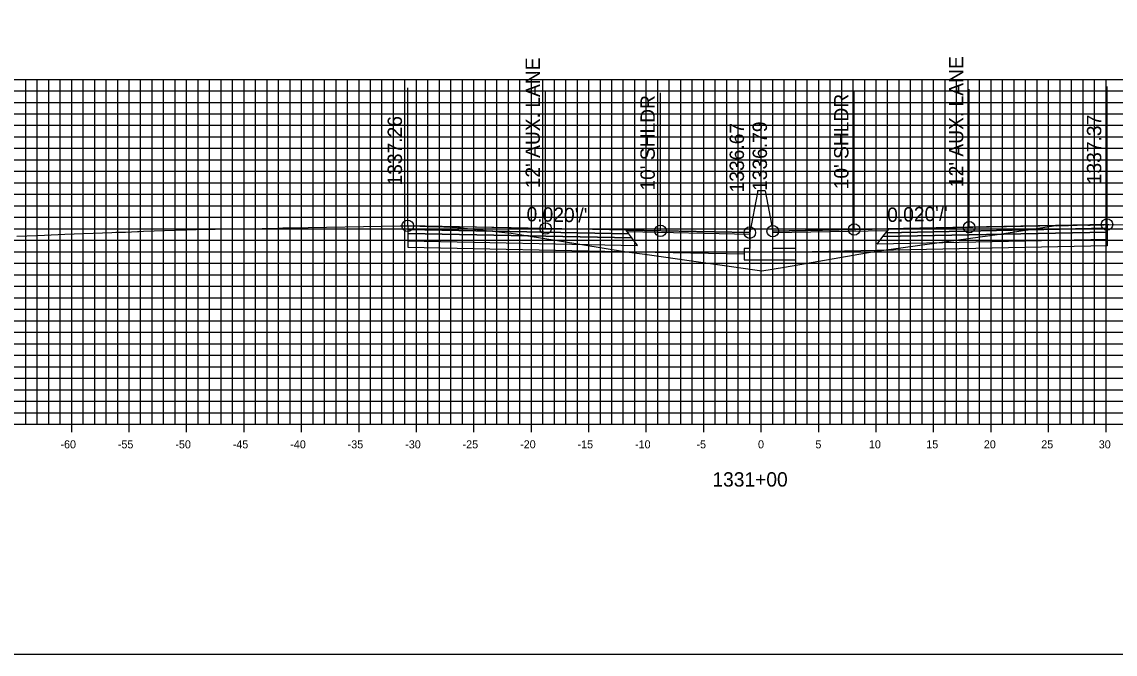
# Model space of a CAD drawing. Extents: x 674939 to 678919, y 750652 to 765176.
# Drawn here: x 678674.2 to 678769.3, y 752072.6 to 752127.6 of the extents above; entities that cross this region are included whole.
import ezdxf

# ---------------------------------------------------------------- set-up
doc = ezdxf.new("R2010")
doc.units = 0
for name, color, linetype in [('Level 10', 7, 'Continuous'), ('Level 17', 7, 'Continuous'), ('Level 18', 7, 'Continuous'), ('Level 19', 7, 'Continuous'), ('Level 20', 7, 'Continuous'), ('Level 22', 7, 'Continuous'), ('Level 23', 7, 'Continuous'), ('Level 4', 7, 'Continuous'), ('Level 8', 7, 'Continuous'), ('Level 9', 7, 'Continuous')]:
    doc.layers.add(name, color=color, linetype=linetype)

msp = doc.modelspace()

# ---------------------------------------------------------------- linework, layer by layer
at = {"layer": 'Level 10'}
msp.add_lwpolyline([(678673.757, 752108.905), (678675.536, 752108.978), (678676.155, 752109.004), (678677.934, 752109.08), (678682.025, 752109.242), (678682.379, 752109.253), (678683.091, 752109.246), (678683.224, 752109.247), (678684.245, 752109.304), (678684.325, 752109.31), (678684.378, 752109.314), (678684.779, 752109.337), (678690.296, 752109.504), (678691.002, 752109.526), (678695.095, 752109.589), (678695.579, 752109.594), (678696.114, 752109.573), (678696.18, 752109.573), (678696.892, 752109.626), (678697.046, 752109.633), (678697.508, 752109.642), (678707.114, 752109.804), (678707.729, 752109.814), (678707.773, 752109.814), (678707.959, 752109.816), (678708.002, 752109.816), (678708.09, 752109.81), (678709.514, 752109.753), (678709.58, 752109.751), (678709.646, 752109.752), (678710.18, 752109.764), (678711.605, 752109.686), (678711.784, 752109.678), (678711.797, 752109.679), (678712.408, 752109.622), (678716.776, 752109.181), (678720.985, 752108.501), (678726.812, 752107.56), (678728.398, 752107.33), (678738.573, 752105.885), (678740.545, 752106.22), (678748.359, 752107.572), (678751.929, 752108.076), (678759.274, 752109.071), (678762.821, 752109.621), (678764.175, 752109.827), (678764.204, 752109.82), (678764.873, 752109.825), (678765.266, 752109.835), (678766.772, 752109.899), (678766.939, 752109.864), (678767.169, 752109.866), (678768.339, 752109.905), (678768.412, 752109.91), (678768.622, 752109.925), (678768.648, 752109.927), (678768.772, 752109.935), (678773.454, 752109.85)], dxfattribs=at)
at = {"layer": 'Level 17'}
for points in [[(678738.203, 752112.718), (678737.533, 752109.218)], [(678738.863, 752112.843), (678738.863, 752112.843), (678738.203, 752112.843), (678738.203, 752112.718)], [(678738.863, 752112.843), (678739.533, 752109.343)], [(678737.533, 752109.218), (678737.533, 752107.843), (678737.033, 752107.843), (678737.033, 752106.843), (678741.533, 752106.843), (678741.533, 752107.843), (678739.533, 752107.843), (678739.533, 752109.343)]]:
    msp.add_lwpolyline(points, dxfattribs=at)
at = {"layer": 'Level 18'}
for points in [[(678737.533, 752109.218), (678729.773, 752109.374), (678719.773, 752109.574), (678707.773, 752109.814)], [(678768.622, 752109.925), (678756.622, 752109.685), (678746.622, 752109.485), (678739.533, 752109.343)]]:
    msp.add_lwpolyline(points, dxfattribs=at)
for points in [[(678707.773, 752109.814), (678707.773, 752109.484), (678727.023, 752109.099), (678726.773, 752109.434)], [(678726.773, 752109.434), (678737.533, 752109.218), (678737.537, 752109.061), (678726.893, 752109.274)], [(678749.503, 752109.386), (678739.533, 752109.186), (678739.533, 752109.343), (678749.622, 752109.545)], [(678768.622, 752109.925), (678768.622, 752109.595), (678749.372, 752109.21), (678749.622, 752109.545)]]:
    msp.add_lwpolyline(points, close=True, dxfattribs=at)
at = {"layer": 'Level 19'}
for points in [[(678707.773, 752109.484), (678707.773, 752109.154), (678727.273, 752108.764), (678727.023, 752109.099)], [(678768.622, 752109.265), (678768.622, 752108.605), (678748.622, 752108.205), (678749.122, 752108.875)], [(678768.622, 752109.595), (678768.622, 752109.265), (678749.122, 752108.875), (678749.372, 752109.21)], [(678707.773, 752109.154), (678707.773, 752108.494), (678727.773, 752108.094), (678727.273, 752108.764)]]:
    msp.add_lwpolyline(points, close=True, dxfattribs=at)
for points in [[(678707.773, 752108.494), (678707.773, 752107.954), (678727.773, 752107.554), (678737.033, 752107.368)], [(678768.622, 752108.605), (678768.622, 752108.065), (678748.622, 752107.665), (678741.533, 752107.523)]]:
    msp.add_lwpolyline(points, dxfattribs=at)
at = {"layer": 'Level 20'}
for p, q in [((678638.533, 752122.551), (678838.533, 752122.551)), ((678674.533, 752092.551), (678674.533, 752122.551)), ((678675.533, 752092.551), (678675.533, 752122.551)), ((678676.533, 752092.551), (678676.533, 752122.551)), ((678677.533, 752092.551), (678677.533, 752122.551)), ((678678.533, 752092.551), (678678.533, 752122.551)), ((678679.533, 752092.551), (678679.533, 752122.551)), ((678680.533, 752092.551), (678680.533, 752122.551)), ((678681.533, 752092.551), (678681.533, 752122.551)), ((678682.533, 752092.551), (678682.533, 752122.551)), ((678683.533, 752092.551), (678683.533, 752122.551)), ((678684.533, 752092.551), (678684.533, 752122.551)), ((678685.533, 752092.551), (678685.533, 752122.551)), ((678686.533, 752092.551), (678686.533, 752122.551)), ((678687.533, 752092.551), (678687.533, 752122.551)), ((678688.533, 752092.551), (678688.533, 752122.551)), ((678689.533, 752092.551), (678689.533, 752122.551)), ((678690.533, 752092.551), (678690.533, 752122.551)), ((678691.533, 752092.551), (678691.533, 752122.551)), ((678692.533, 752092.551), (678692.533, 752122.551)), ((678693.533, 752092.551), (678693.533, 752122.551)), ((678694.533, 752092.551), (678694.533, 752122.551)), ((678695.533, 752092.551), (678695.533, 752122.551)), ((678696.533, 752092.551), (678696.533, 752122.551)), ((678697.533, 752092.551), (678697.533, 752122.551)), ((678698.533, 752092.551), (678698.533, 752122.551)), ((678699.533, 752092.551), (678699.533, 752122.551)), ((678700.533, 752092.551), (678700.533, 752122.551)), ((678701.533, 752092.551), (678701.533, 752122.551)), ((678702.533, 752092.551), (678702.533, 752122.551)), ((678703.533, 752092.551), (678703.533, 752122.551)), ((678704.533, 752092.551), (678704.533, 752122.551)), ((678705.533, 752092.551), (678705.533, 752122.551)), ((678706.533, 752092.551), (678706.533, 752122.551)), ((678707.533, 752092.551), (678707.533, 752122.551)), ((678708.533, 752092.551), (678708.533, 752122.551)), ((678709.533, 752092.551), (678709.533, 752122.551)), ((678710.533, 752092.551), (678710.533, 752122.551)), ((678711.533, 752092.551), (678711.533, 752122.551)), ((678712.533, 752092.551), (678712.533, 752122.551)), ((678713.533, 752092.551), (678713.533, 752122.551)), ((678714.533, 752092.551), (678714.533, 752122.551)), ((678715.533, 752092.551), (678715.533, 752122.551)), ((678716.533, 752092.551), (678716.533, 752122.551)), ((678717.533, 752092.551), (678717.533, 752122.551)), ((678718.533, 752092.551), (678718.533, 752122.551)), ((678719.533, 752092.551), (678719.533, 752122.551)), ((678720.533, 752092.551), (678720.533, 752122.551)), ((678721.533, 752092.551), (678721.533, 752122.551)), ((678722.533, 752092.551), (678722.533, 752122.551)), ((678723.533, 752092.551), (678723.533, 752122.551)), ((678724.533, 752092.551), (678724.533, 752122.551)), ((678725.533, 752092.551), (678725.533, 752122.551)), ((678726.533, 752092.551), (678726.533, 752122.551)), ((678727.533, 752092.551), (678727.533, 752122.551)), ((678728.533, 752092.551), (678728.533, 752122.551)), ((678729.533, 752092.551), (678729.533, 752122.551)), ((678730.533, 752092.551), (678730.533, 752122.551)), ((678731.533, 752092.551), (678731.533, 752122.551)), ((678732.533, 752092.551), (678732.533, 752122.551)), ((678733.533, 752092.551), (678733.533, 752122.551)), ((678734.533, 752092.551), (678734.533, 752122.551)), ((678735.533, 752092.551), (678735.533, 752122.551)), ((678736.533, 752092.551), (678736.533, 752122.551)), ((678737.533, 752092.551), (678737.533, 752122.551)), ((678738.533, 752092.551), (678738.533, 752122.551)), ((678739.533, 752092.551), (678739.533, 752122.551)), ((678740.533, 752092.551), (678740.533, 752122.551)), ((678741.533, 752092.551), (678741.533, 752122.551)), ((678742.533, 752092.551), (678742.533, 752122.551)), ((678743.533, 752092.551), (678743.533, 752122.551)), ((678744.533, 752092.551), (678744.533, 752122.551)), ((678745.533, 752092.551), (678745.533, 752122.551)), ((678746.533, 752092.551), (678746.533, 752122.551)), ((678747.533, 752092.551), (678747.533, 752122.551)), ((678748.533, 752092.551), (678748.533, 752122.551)), ((678749.533, 752092.551), (678749.533, 752122.551)), ((678750.533, 752092.551), (678750.533, 752122.551)), ((678751.533, 752092.551), (678751.533, 752122.551)), ((678752.533, 752092.551), (678752.533, 752122.551)), ((678753.533, 752092.551), (678753.533, 752122.551)), ((678754.533, 752092.551), (678754.533, 752122.551)), ((678755.533, 752092.551), (678755.533, 752122.551)), ((678756.533, 752092.551), (678756.533, 752122.551)), ((678757.533, 752092.551), (678757.533, 752122.551)), ((678758.533, 752092.551), (678758.533, 752122.551)), ((678759.533, 752092.551), (678759.533, 752122.551)), ((678760.533, 752092.551), (678760.533, 752122.551)), ((678761.533, 752092.551), (678761.533, 752122.551)), ((678762.533, 752092.551), (678762.533, 752122.551)), ((678763.533, 752092.551), (678763.533, 752122.551)), ((678764.533, 752092.551), (678764.533, 752122.551)), ((678765.533, 752092.551), (678765.533, 752122.551)), ((678766.533, 752092.551), (678766.533, 752122.551)), ((678767.533, 752092.551), (678767.533, 752122.551)), ((678768.533, 752092.551), (678768.533, 752122.551)), ((678638.533, 752121.551), (678838.533, 752121.551)), ((678638.533, 752120.551), (678838.533, 752120.551)), ((678638.533, 752119.551), (678838.533, 752119.551)), ((678638.533, 752118.551), (678838.533, 752118.551)), ((678638.533, 752117.551), (678838.533, 752117.551)), ((678638.533, 752116.551), (678838.533, 752116.551)), ((678638.533, 752115.551), (678838.533, 752115.551)), ((678638.533, 752114.551), (678838.533, 752114.551)), ((678638.533, 752113.551), (678838.533, 752113.551)), ((678638.533, 752112.551), (678838.533, 752112.551)), ((678638.533, 752111.551), (678838.533, 752111.551)), ((678638.533, 752110.551), (678838.533, 752110.551)), ((678638.533, 752109.551), (678838.533, 752109.551)), ((678638.533, 752108.551), (678838.533, 752108.551)), ((678638.533, 752107.551), (678838.533, 752107.551)), ((678638.533, 752106.551), (678838.533, 752106.551)), ((678638.533, 752105.551), (678838.533, 752105.551)), ((678638.533, 752104.551), (678838.533, 752104.551)), ((678638.533, 752103.551), (678838.533, 752103.551)), ((678638.533, 752102.551), (678838.533, 752102.551)), ((678638.533, 752101.551), (678838.533, 752101.551)), ((678638.533, 752100.551), (678838.533, 752100.551)), ((678638.533, 752099.551), (678838.533, 752099.551)), ((678638.533, 752098.551), (678838.533, 752098.551)), ((678638.533, 752097.551), (678838.533, 752097.551)), ((678638.533, 752096.551), (678838.533, 752096.551)), ((678638.533, 752095.551), (678838.533, 752095.551)), ((678638.533, 752094.551), (678838.533, 752094.551)), ((678638.533, 752093.551), (678838.533, 752093.551)), ((678638.533, 752092.551), (678838.533, 752092.551))]:
    msp.add_line(p, q, dxfattribs=at)
at = {"layer": 'Level 23'}
for p, q in [((678707.773, 752109.814), (678707.773, 752121.814)), ((678756.622, 752109.685), (678756.622, 752121.685)), ((678768.622, 752109.925), (678768.622, 752121.925)), ((678719.773, 752109.574), (678719.773, 752121.574)), ((678729.773, 752109.374), (678729.773, 752121.374)), ((678737.533, 752109.218), (678737.533, 752121.218)), ((678739.533, 752109.343), (678739.533, 752121.343)), ((678746.622, 752109.485), (678746.622, 752121.485))]:
    msp.add_line(p, q, dxfattribs=at)
at = {"layer": 'Level 4'}
msp.add_lwpolyline([(678578.533, 752072.551), (678918.533, 752072.551), (678918.533, 752292.551), (678578.533, 752292.551)], close=True, dxfattribs=at)
for centre in [(678707.773, 752109.814), (678756.622, 752109.685), (678768.622, 752109.925), (678719.773, 752109.574), (678729.773, 752109.374), (678737.533, 752109.218), (678739.533, 752109.343), (678746.622, 752109.485)]:
    msp.add_circle(centre, 0.5, dxfattribs=at)
at = {"layer": 'Level 8'}
for p, q in [((678678.533, 752091.851), (678678.533, 752093.251)), ((678683.533, 752091.851), (678683.533, 752093.251)), ((678688.533, 752091.851), (678688.533, 752093.251)), ((678693.533, 752091.851), (678693.533, 752093.251)), ((678698.533, 752091.851), (678698.533, 752093.251)), ((678703.533, 752091.851), (678703.533, 752093.251)), ((678708.533, 752091.851), (678708.533, 752093.251)), ((678713.533, 752091.851), (678713.533, 752093.251)), ((678718.533, 752091.851), (678718.533, 752093.251)), ((678723.533, 752091.851), (678723.533, 752093.251)), ((678728.533, 752091.851), (678728.533, 752093.251)), ((678733.533, 752091.851), (678733.533, 752093.251)), ((678738.533, 752091.851), (678738.533, 752093.251)), ((678743.533, 752091.851), (678743.533, 752093.251)), ((678748.533, 752091.851), (678748.533, 752093.251)), ((678753.533, 752091.851), (678753.533, 752093.251)), ((678758.533, 752091.851), (678758.533, 752093.251)), ((678763.533, 752091.851), (678763.533, 752093.251)), ((678768.533, 752091.851), (678768.533, 752093.251)), ((678638.533, 752092.551), (678838.533, 752092.551))]:
    msp.add_line(p, q, dxfattribs=at)

# ---------------------------------------------------------------- texts
at = {"layer": 'Level 22'}
for rotation, p in [(358.85424, (678718.103, 752110.207)), (1.14576, (678749.504, 752110.143))]:
    msp.add_text("0.020'/'", height=1.25, rotation=rotation, dxfattribs=at).set_placement(p)
at = {"layer": 'Level 23'}
for s, p in [("12' AUX. LANE", (678756.122, 752113.185)), ("12' AUX. LANE", (678719.273, 752113.074)), ("10' SHLDR", (678729.273, 752112.874)), ("10' SHLDR", (678746.122, 752112.985)), ('1337.26', (678707.273, 752113.314)), ('1336.79', (678739.033, 752112.843)), ('1337.37', (678768.122, 752113.425)), ('1336.67', (678737.033, 752112.718))]:
    msp.add_text(s, height=1.25, rotation=90, dxfattribs=at).set_placement(p)
at = {"layer": 'Level 9'}
for s, height, p in [('-60', 0.7, (678677.552, 752090.451)), ('-50', 0.7, (678687.552, 752090.451)), ('-40', 0.7, (678697.552, 752090.451)), ('-35', 0.7, (678702.546, 752090.451)), ('-30', 0.7, (678707.552, 752090.451)), ('-25', 0.7, (678712.546, 752090.451)), ('-20', 0.7, (678717.552, 752090.451)), ('-10', 0.7, (678727.552, 752090.451)), ('0', 0.7, (678738.252, 752090.451)), ('10', 0.7, (678747.902, 752090.451)), ('20', 0.7, (678757.902, 752090.451)), ('25', 0.7, (678762.896, 752090.451)), ('30', 0.7, (678767.902, 752090.451)), ('-55', 0.7, (678682.546, 752090.451)), ('-45', 0.7, (678692.546, 752090.451)), ('-15', 0.7, (678722.546, 752090.451)), ('-5', 0.7, (678732.896, 752090.451)), ('5', 0.7, (678743.246, 752090.451)), ('15', 0.7, (678752.896, 752090.451)), ('1331+00', 1.25, (678734.281, 752087.126))]:
    msp.add_text(s, height=height, dxfattribs=at).set_placement(p)

doc.saveas('drawing.dxf')
